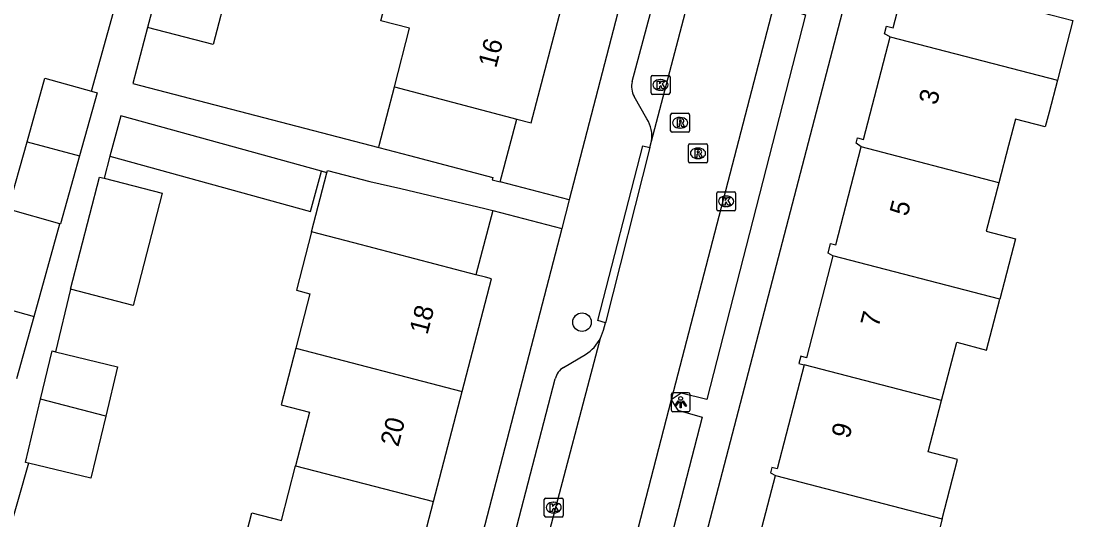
# Model space of a CAD drawing. Extents: x 163686 to 164493, y 382719 to 383870.
# Drawn here: x 163856.7 to 163912.2, y 383230.2 to 383256.6 of the extents above; entities that cross this region are included whole.
import ezdxf

# ---------------------------------------------------------------- set-up
doc = ezdxf.new("R2010")
doc.units = 0
for name, color, linetype in [('IMGEO_Boom', 7, 'Continuous'), ('IMGEO_Kolk', 7, 'Continuous'), ('IMGEO_Lichtpunt', 7, 'Continuous'), ('IMGEO_Pand', 7, 'Continuous'), ('IMGEO_Pand_nummerreeks', 7, 'Continuous'), ('IMGEO_Rijbaan_lokaal_open', 7, 'Continuous'), ('IMGEO_Rioolput', 7, 'Continuous'), ('IMGEO_Voetpad_open', 7, 'Continuous')]:
    doc.layers.add(name, color=color, linetype=linetype)

msp = doc.modelspace()

# ---------------------------------------------------------------- linework, layer by layer
at = {"layer": 'IMGEO_Boom'}
msp.add_circle((163886.287, 383240.678), 0.489, dxfattribs=at)
at = {"layer": 'IMGEO_Kolk'}
for p, q in [((163889.934, 383252.776), (163889.934, 383253.628)), ((163890.009, 383253.702), (163890.861, 383253.702)), ((163890.935, 383253.628), (163890.935, 383252.776)), ((163890.422, 383253.482), (163890.447, 383253.482)), ((163890.861, 383252.702), (163890.009, 383252.702)), ((163890.445, 383252.922), (163890.42, 383252.922)), ((163893.4, 383246.633), (163893.4, 383247.485)), ((163893.475, 383247.559), (163894.327, 383247.559)), ((163894.401, 383247.485), (163894.401, 383246.633)), ((163893.888, 383247.339), (163893.913, 383247.339)), ((163894.327, 383246.559), (163893.475, 383246.559)), ((163893.911, 383246.779), (163893.886, 383246.779)), ((163884.29, 383230.466), (163884.29, 383231.318)), ((163884.365, 383231.392), (163885.217, 383231.392)), ((163885.291, 383231.318), (163885.291, 383230.466)), ((163884.778, 383231.172), (163884.803, 383231.172)), ((163885.217, 383230.392), (163884.365, 383230.392)), ((163884.801, 383230.612), (163884.776, 383230.612))]:
    msp.add_line(p, q, dxfattribs=at)
for points in [[(163889.934, 383252.776), (163889.934, 383253.628)], [(163890.009, 383253.702), (163890.861, 383253.702)], [(163890.935, 383253.628), (163890.935, 383252.776)], [(163890.255, 383253.402), (163890.378, 383253.402), (163890.378, 383253.251), (163890.508, 383253.402), (163890.672, 383253.402), (163890.526, 383253.251), (163890.679, 383253.002), (163890.527, 383253.002), (163890.442, 383253.166), (163890.378, 383253.099), (163890.378, 383253.002), (163890.255, 383253.002), (163890.255, 383253.402)], [(163890.861, 383252.702), (163890.009, 383252.702)], [(163893.4, 383246.633), (163893.4, 383247.485)], [(163893.475, 383247.559), (163894.327, 383247.559)], [(163894.401, 383247.485), (163894.401, 383246.633)], [(163893.721, 383247.259), (163893.844, 383247.259), (163893.844, 383247.108), (163893.974, 383247.259), (163894.138, 383247.259), (163893.992, 383247.108), (163894.145, 383246.859), (163893.993, 383246.859), (163893.908, 383247.023), (163893.844, 383246.956), (163893.844, 383246.859), (163893.721, 383246.859), (163893.721, 383247.259)], [(163894.327, 383246.559), (163893.475, 383246.559)], [(163884.29, 383230.466), (163884.29, 383231.318)], [(163884.365, 383231.392), (163885.217, 383231.392)], [(163885.291, 383231.318), (163885.291, 383230.466)], [(163884.611, 383231.092), (163884.734, 383231.092), (163884.734, 383230.941), (163884.864, 383231.092), (163885.028, 383231.092), (163884.882, 383230.941), (163885.035, 383230.692), (163884.883, 383230.692), (163884.798, 383230.856), (163884.734, 383230.789), (163884.734, 383230.692), (163884.611, 383230.692), (163884.611, 383231.092)], [(163885.217, 383230.392), (163884.365, 383230.392)]]:
    msp.add_lwpolyline(points, dxfattribs=at)
for centre, start, end in [((163890.011, 383253.626), 91.552, 178.448), ((163890.011, 383253.626), 91.552, 178.448), ((163890.859, 383253.626), 1.552, 88.448), ((163890.859, 383253.626), 1.552, 88.448), ((163890.011, 383252.778), 181.552, 268.448), ((163890.011, 383252.778), 181.552, 268.448), ((163890.859, 383252.778), 271.552, 358.448), ((163890.859, 383252.778), 271.552, 358.448), ((163893.477, 383247.483), 91.552, 178.448), ((163893.477, 383247.483), 91.552, 178.448), ((163894.325, 383247.483), 1.552, 88.448), ((163894.325, 383247.483), 1.552, 88.448), ((163893.477, 383246.635), 181.552, 268.448), ((163893.477, 383246.635), 181.552, 268.448), ((163894.325, 383246.635), 271.552, 358.448), ((163894.325, 383246.635), 271.552, 358.448), ((163884.367, 383231.316), 91.552, 178.448), ((163884.367, 383231.316), 91.552, 178.448), ((163885.215, 383231.316), 1.552, 88.448), ((163885.215, 383231.316), 1.552, 88.448), ((163884.367, 383230.468), 181.552, 268.448), ((163884.367, 383230.468), 181.552, 268.448), ((163885.215, 383230.468), 271.552, 358.448), ((163885.215, 383230.468), 271.552, 358.448)]:
    msp.add_arc(centre, 0.0765, start, end, dxfattribs=at)
for centre, major_axis, ratio, start_param, end_param in [((163890.421, 383253.202), (-0.387, 0.002), 0.722429, 4.712389, 7.853982), ((163890.446, 383253.202), (-0.39, 0.002), 0.717154, 1.570796, 4.712389), ((163893.887, 383247.059), (-0.387, 0.002), 0.722429, 4.712389, 7.853982), ((163893.912, 383247.059), (-0.39, 0.002), 0.717154, 1.570796, 4.712389), ((163884.777, 383230.892), (-0.387, 0.002), 0.722429, 4.712389, 7.853982), ((163884.802, 383230.892), (-0.39, 0.002), 0.717154, 1.570796, 4.712389)]:
    msp.add_ellipse(centre, major_axis=major_axis, ratio=ratio, start_param=start_param, end_param=end_param, dxfattribs=at)
at = {"layer": 'IMGEO_Lichtpunt'}
for p, q in [((163890.997, 383236.856), (163890.997, 383236.049)), ((163890.997, 383236.856), (163890.997, 383236.049)), ((163891.899, 383236.951), (163891.091, 383236.951)), ((163891.899, 383236.951), (163891.091, 383236.951)), ((163891.993, 383236.049), (163891.993, 383236.856)), ((163891.993, 383236.049), (163891.993, 383236.856)), ((163891.091, 383235.955), (163891.899, 383235.955)), ((163891.091, 383235.955), (163891.899, 383235.955))]:
    msp.add_line(p, q, dxfattribs=at)
for points in [[(163891.371, 383236.52), (163891.41, 383236.492), (163891.222, 383236.23), (163891.184, 383236.257), (163891.371, 383236.52)], [(163891.473, 383236.472), (163891.52, 383236.472), (163891.52, 383236.15), (163891.473, 383236.15), (163891.473, 383236.472)], [(163891.583, 383236.492), (163891.621, 383236.519), (163891.808, 383236.257), (163891.769, 383236.229), (163891.583, 383236.492)]]:
    msp.add_lwpolyline(points, dxfattribs=at)
msp.add_circle((163891.496, 383236.654), 0.0994, dxfattribs=at)
for centre, start, end in [((163891.091, 383236.856), 90, 180), ((163891.091, 383236.856), 90, 180), ((163891.899, 383236.856), 0, 90), ((163891.899, 383236.856), 0, 90), ((163891.091, 383236.049), 180, 270), ((163891.091, 383236.049), 180, 270), ((163891.899, 383236.049), 270, 0), ((163891.899, 383236.049), 270, 360)]:
    msp.add_arc(centre, 0.0946, start, end, dxfattribs=at)
at = {"layer": 'IMGEO_Pand'}
for points in [[(163902.565, 383255.747), (163902.27, 383255.899), (163902.377, 383256.309), (163902.72, 383256.219), (163904.149, 383261.713), (163903.812, 383261.8), (163903.889, 383262.095)], [(163911.39, 383260.144), (163910.581, 383257.031), (163912.221, 383256.604), (163911.401, 383253.449)], [(163864.135, 383259.285), (163867.601, 383258.377), (163866.803, 383255.334), (163863.337, 383256.242)], [(163864.135, 383259.285), (163863.337, 383256.242)], [(163876.376, 383253.096), (163877.181, 383256.19), (163875.657, 383256.591), (163876.413, 383259.465)], [(163882.842, 383251.397), (163883.6, 383251.198), (163885.17, 383257.162)], [(163901.025, 383249.932), (163900.767, 383250.121), (163900.841, 383250.403), (163901.153, 383250.321), (163902.565, 383255.747)], [(163902.565, 383255.747), (163911.401, 383253.449)], [(163856.967, 383250.204), (163857.907, 383253.567), (163860.372, 383252.878)], [(163875.544, 383249.898), (163875.57, 383250), (163876.376, 383253.096)], [(163876.376, 383253.096), (163882.842, 383251.397)], [(163911.401, 383253.449), (163910.963, 383251.765), (163910.76, 383250.985), (163909.18, 383251.396), (163908.816, 383250), (163908.304, 383248.039)], [(163860.372, 383252.878), (163860.678, 383252.793), (163859.748, 383249.463)], [(163872.528, 383248.648), (163861.923, 383251.569), (163861.335, 383249.435)], [(163881.969, 383248.081), (163882.474, 383250), (163882.842, 383251.397)], [(163858.706, 383245.874), (163855.972, 383246.639), (163856.967, 383250.204)], [(163856.967, 383250.204), (163859.748, 383249.463)], [(163875.544, 383249.898), (163877.165, 383249.471), (163881.575, 383248.31), (163881.544, 383248.193), (163881.969, 383248.081)], [(163899.538, 383244.187), (163899.286, 383244.315), (163899.421, 383244.835), (163899.7, 383244.762), (163901.025, 383249.932)], [(163908.304, 383248.039), (163901.025, 383249.932)], [(163859.748, 383249.463), (163858.743, 383245.864), (163858.706, 383245.874)], [(163861.335, 383249.435), (163871.94, 383246.514), (163872.528, 383248.648)], [(163871.998, 383245.44), (163872.811, 383248.57)], [(163872.811, 383248.57), (163872.843, 383248.693), (163875.078, 383248.112), (163876.707, 383247.731), (163881.148, 383246.685), (163881.572, 383246.572)], [(163859.262, 383242.425), (163860.802, 383248.341), (163861.035, 383248.28)], [(163861.035, 383248.28), (163864.107, 383247.481), (163862.567, 383241.565), (163859.262, 383242.425)], [(163908.304, 383248.039), (163907.635, 383245.478), (163909.18, 383245.076), (163908.353, 383241.894)], [(163881.572, 383246.572), (163880.681, 383243.185)], [(163871.998, 383245.44), (163871.199, 383242.361), (163871.909, 383242.176), (163871.163, 383239.303)], [(163880.681, 383243.185), (163874.232, 383244.86), (163871.998, 383245.44)], [(163899.538, 383244.187), (163898.138, 383238.803), (163897.845, 383238.879), (163897.746, 383238.497), (163898.027, 383238.424)], [(163908.353, 383241.894), (163899.538, 383244.187)], [(163879.95, 383237.016), (163881.497, 383242.971), (163881.189, 383243.053), (163880.681, 383243.185)], [(163905.279, 383236.538), (163906.079, 383239.616), (163907.654, 383239.206), (163908.353, 383241.894)], [(163853.642, 383238.443), (163854.568, 383241.759), (163857.339, 383240.985)], [(163856.422, 383237.703), (163857.339, 383240.985)], [(163857.684, 383236.608), (163858.299, 383239.157), (163858.464, 383239.117)], [(163858.464, 383239.117), (163861.753, 383238.324), (163861.123, 383235.713)], [(163871.163, 383239.303), (163870.387, 383236.318), (163871.89, 383235.927), (163871.156, 383233.102)], [(163871.163, 383239.303), (163879.95, 383237.016)], [(163898.027, 383238.424), (163896.598, 383232.93), (163896.321, 383233.002), (163896.247, 383232.72), (163896.499, 383232.59)], [(163905.279, 383236.538), (163898.027, 383238.424)], [(163878.441, 383231.206), (163879.95, 383237.016)], [(163857.047, 383233.238), (163856.88, 383233.278), (163857.684, 383236.608)], [(163861.123, 383235.713), (163857.684, 383236.608)], [(163905.313, 383230.298), (163906.127, 383233.428), (163904.576, 383233.832), (163905.279, 383236.538)], [(163861.123, 383235.713), (163860.335, 383232.445), (163857.047, 383233.238)], [(163868.09, 383227.699), (163868.846, 383230.61), (163870.404, 383230.205), (163871.156, 383233.102)], [(163871.156, 383233.102), (163878.441, 383231.206)], [(163894.677, 383226.865), (163894.785, 383227.283), (163895.098, 383227.202), (163896.499, 383232.59)], [(163896.499, 383232.59), (163905.313, 383230.298)], [(163876.933, 383225.397), (163878.441, 383231.206)], [(163905.313, 383230.298), (163904.602, 383227.562), (163903.805, 383224.494)]]:
    msp.add_lwpolyline(points, dxfattribs=at)
at = {"layer": 'IMGEO_Rijbaan_lokaal_open'}
for points in [[(163889.959, 383250.234), (163892.873, 383261.353)], [(163896.502, 383257.784), (163891, 383236.583)], [(163889.873, 383249.907), (163889.959, 383250.234)], [(163889.873, 383249.907), (163887.524, 383240.64)], [(163887.261, 383239.832), (163887.427, 383240.261), (163887.524, 383240.64)], [(163881.598, 383218.361), (163887.261, 383239.832)], [(163891, 383236.583), (163886.019, 383217.315)]]:
    msp.add_lwpolyline(points, dxfattribs=at)
at = {"layer": 'IMGEO_Rioolput'}
for p, q in [((163890.967, 383250.778), (163890.967, 383251.63)), ((163891.042, 383251.704), (163891.894, 383251.704)), ((163891.455, 383251.484), (163891.48, 383251.484)), ((163891.968, 383251.63), (163891.968, 383250.778)), ((163891.478, 383250.924), (163891.453, 383250.924)), ((163891.894, 383250.704), (163891.042, 383250.704)), ((163891.912, 383249.166), (163891.912, 383250.018)), ((163891.987, 383250.092), (163892.839, 383250.092)), ((163892.4, 383249.872), (163892.425, 383249.872)), ((163892.913, 383250.018), (163892.913, 383249.166)), ((163892.839, 383249.092), (163891.987, 383249.092)), ((163892.423, 383249.312), (163892.398, 383249.312))]:
    msp.add_line(p, q, dxfattribs=at)
for points in [[(163890.967, 383250.778), (163890.967, 383251.63)], [(163891.042, 383251.704), (163891.894, 383251.704)], [(163891.556, 383251.402), (163891.304, 383251.404), (163891.304, 383251.004)], [(163891.482, 383251.323), (163891.428, 383251.323), (163891.428, 383251.242)], [(163891.968, 383251.63), (163891.968, 383250.778)], [(163891.304, 383251.004), (163891.428, 383251.004), (163891.428, 383251.166), (163891.439, 383251.166)], [(163891.428, 383251.242), (163891.48, 383251.242)], [(163891.486, 383251.137), (163891.557, 383251.004), (163891.697, 383251.004), (163891.632, 383251.13)], [(163891.894, 383250.704), (163891.042, 383250.704)], [(163891.912, 383249.166), (163891.912, 383250.018)], [(163891.987, 383250.092), (163892.839, 383250.092)], [(163892.501, 383249.79), (163892.249, 383249.792), (163892.249, 383249.392)], [(163892.427, 383249.711), (163892.373, 383249.711), (163892.373, 383249.63)], [(163892.373, 383249.63), (163892.425, 383249.63)], [(163892.913, 383250.018), (163892.913, 383249.166)], [(163892.839, 383249.092), (163891.987, 383249.092)], [(163892.249, 383249.392), (163892.373, 383249.392), (163892.373, 383249.554), (163892.384, 383249.554)], [(163892.431, 383249.525), (163892.502, 383249.392), (163892.642, 383249.392), (163892.577, 383249.518)]]:
    msp.add_lwpolyline(points, dxfattribs=at)
for centre, radius, start, end in [((163891.044, 383251.628), 0.0765, 91.552, 178.448), ((163891.044, 383251.628), 0.0765, 91.552, 178.448), ((163891.488, 383251.227), 0.0964, 77.0061, 93.1865), ((163891.502, 383251.284), 0.0378, 276.6634, 79.6772), ((163891.555, 383251.292), 0.109, 350.3612, 89.416), ((163891.892, 383251.628), 0.0765, 1.552, 88.448), ((163891.892, 383251.628), 0.0765, 1.552, 88.448), ((163891.044, 383250.78), 0.0765, 181.552, 268.448), ((163891.044, 383250.78), 0.0765, 181.552, 268.448), ((163891.438, 383251.113), 0.0533, 26.0293, 88.6989), ((163891.464, 383251.431), 0.19, 274.7715, 282.9687), ((163891.553, 383251.292), 0.112, 277.5842, 350.9817), ((163891.537, 383251.077), 0.108, 29.5134, 73.7905), ((163891.892, 383250.78), 0.0765, 271.552, 358.448), ((163891.892, 383250.78), 0.0765, 271.552, 358.448), ((163891.989, 383250.016), 0.0765, 91.552, 178.448), ((163891.989, 383250.016), 0.0765, 91.552, 178.448), ((163892.409, 383249.819), 0.19, 274.7715, 282.9687), ((163892.433, 383249.615), 0.0964, 77.0061, 93.1865), ((163892.447, 383249.672), 0.0378, 276.6634, 79.6772), ((163892.5, 383249.68), 0.109, 350.3612, 89.416), ((163892.498, 383249.68), 0.112, 277.5842, 350.9817), ((163892.837, 383250.016), 0.0765, 1.552, 88.448), ((163892.837, 383250.016), 0.0765, 1.552, 88.448), ((163891.989, 383249.168), 0.0765, 181.552, 268.448), ((163891.989, 383249.168), 0.0765, 181.552, 268.448), ((163892.383, 383249.501), 0.0533, 26.0293, 88.6989), ((163892.482, 383249.465), 0.108, 29.5134, 73.7905), ((163892.837, 383249.168), 0.0765, 271.552, 358.448), ((163892.837, 383249.168), 0.0765, 271.552, 358.448)]:
    msp.add_arc(centre, radius, start, end, dxfattribs=at)
for centre, major_axis, ratio, start_param, end_param in [((163891.454, 383251.204), (-0.387, 0.002), 0.722429, 4.712389, 7.853982), ((163891.479, 383251.204), (-0.39, 0.002), 0.717154, 1.570796, 4.712389), ((163892.399, 383249.592), (-0.387, 0.002), 0.722429, 4.712389, 7.853982), ((163892.424, 383249.592), (-0.39, 0.002), 0.717154, 1.570796, 4.712389)]:
    msp.add_ellipse(centre, major_axis=major_axis, ratio=ratio, start_param=start_param, end_param=end_param, dxfattribs=at)
at = {"layer": 'IMGEO_Voetpad_open'}
for points in [[(163898.664, 383297.332), (163885.612, 383247.134)], [(163901.514, 383262.715), (163892.316, 383227.481)], [(163888.932, 383253.383), (163890.493, 383259.172)], [(163860.372, 383252.878), (163861.719, 383257.698)], [(163896.788, 383257.289), (163898.094, 383256.899), (163892.874, 383236.591), (163891.523, 383236.926), (163891, 383236.583)], [(163863.337, 383256.242), (163862.561, 383253.278), (163875.544, 383249.898)], [(163889.715, 383251.412), (163889.038, 383252.594)], [(163887.524, 383240.64), (163887.125, 383240.774), (163889.495, 383249.986), (163889.873, 383249.907)], [(163861.335, 383249.435), (163861.035, 383248.28)], [(163872.811, 383248.57), (163872.528, 383248.648)], [(163885.612, 383247.134), (163881.969, 383248.081)], [(163885.612, 383247.134), (163885.219, 383245.624)], [(163881.572, 383246.572), (163885.219, 383245.624)], [(163857.339, 383240.985), (163858.706, 383245.874)], [(163885.219, 383245.624), (163880.342, 383226.864), (163878.372, 383219.125), (163866.423, 383172.179)], [(163859.262, 383242.425), (163858.464, 383239.117)], [(163885.309, 383238.29), (163886.472, 383238.973)], [(163880.588, 383221.216), (163884.868, 383237.687)], [(163891, 383236.583), (163891.35, 383236.033), (163892.628, 383235.665), (163884.224, 383203.103)], [(163857.047, 383233.238), (163855.424, 383227.614)]]:
    msp.add_lwpolyline(points, dxfattribs=at)
for centre, radius, start, end in [((163890, 383253.125), 1.099, 166.42, 208.8835), ((163888.269, 383250.498), 1.711, 351.1158, 32.2887), ((163885.301, 383240.841), 2.204, 302.0922, 332.7722), ((163885.808, 383237.462), 0.966, 121.0833, 166.5575)]:
    msp.add_arc(centre, radius, start, end, dxfattribs=at)

# ---------------------------------------------------------------- texts
at = {"layer": 'IMGEO_Pand_nummerreeks'}
for s, rotation, p in [('16', 75.2549, (163881.746, 383254.056)), ('3', 75.3067, (163905.02, 383252.103)), ('5', 75.3067, (163903.48, 383246.232)), ('18', 75.4414, (163878.116, 383239.979)), ('7', 75.3096, (163901.941, 383240.362)), ('20', 75.4413, (163876.579, 383234.058)), ('9', 75.3096, (163900.402, 383234.491))]:
    msp.add_text(s, height=1, rotation=rotation, dxfattribs=at).set_placement(p)

doc.saveas('drawing.dxf')
